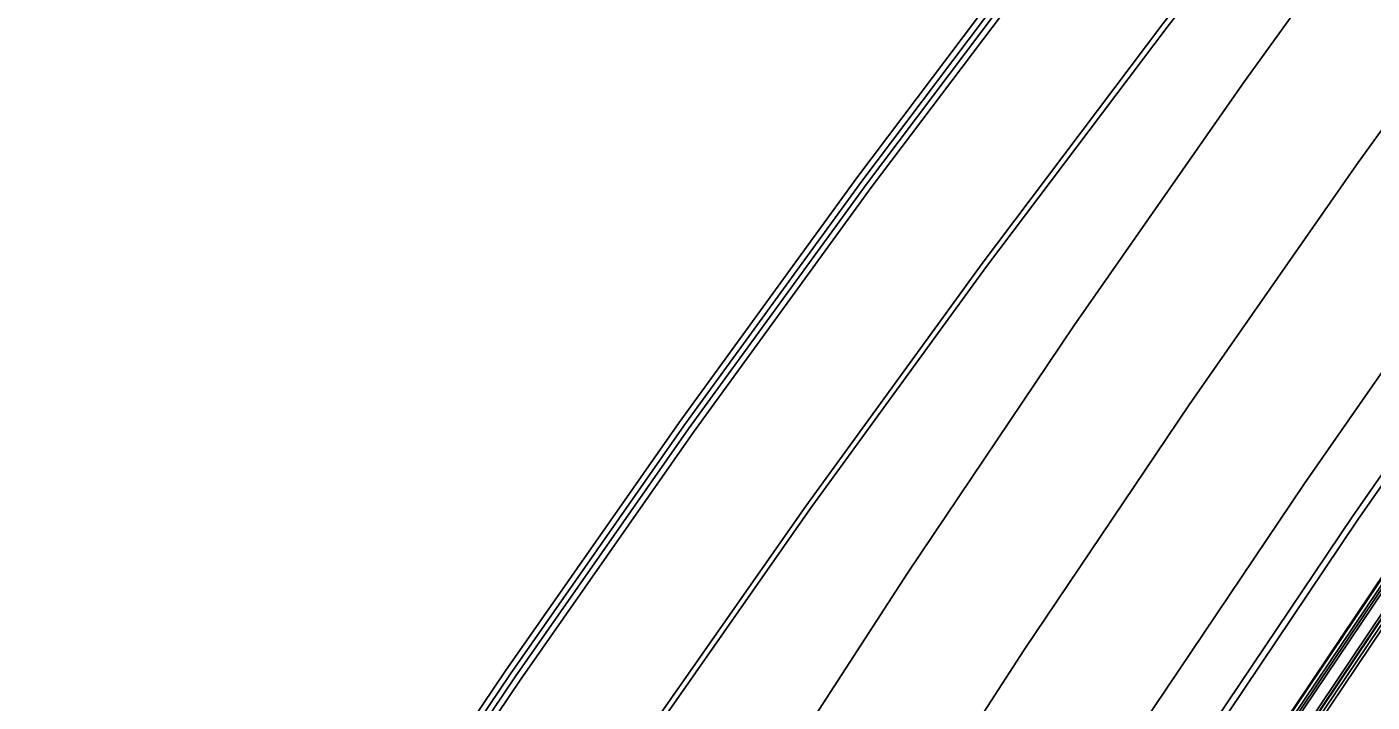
# Model space of a CAD drawing. Extents: x 1797478 to 1808916, y 246529 to 250952.
# Drawn here: x 1798125.8 to 1798241.3, y 250547.1 to 250605.2 of the extents above; entities that cross this region are included whole.
import ezdxf

# ---------------------------------------------------------------- set-up
doc = ezdxf.new("R2010")
doc.units = 0
for name, color, linetype in [('1', 7, 'Continuous'), ('DRAINAGE', 7, 'Continuous'), ('EDPV-LINE', 7, 'Continuous'), ('LIMT-CSLINE', 7, 'Continuous'), ('SHDR-UPAV', 7, 'Continuous')]:
    doc.layers.add(name, color=color, linetype=linetype)

msp = doc.modelspace()

# ---------------------------------------------------------------- linework, layer by layer
for points in [[(1798125.81, 250483.46), (1798138.83, 250505.99), (1798149.48, 250523.79), (1798152.39, 250528.21), (1798166.92, 250549.81), (1798181.82, 250571.14), (1798197.09, 250592.18), (1798212.72, 250612.94), (1798228.71, 250633.4), (1798245.05, 250653.57), (1798261.74, 250673.42), (1798278.76, 250692.97), (1798296.12, 250712.2), (1798308.49, 250725.5), (1798314.01, 250731.33), (1798315.03, 250732.4), (1798332.79, 250750.7), (1798351.9, 250769.69), (1798371.7, 250787.96), (1798392.32, 250805.28), (1798413.6, 250821.78), (1798435.5, 250837.42)], [(1798126.24, 250483.22), (1798139.26, 250505.74), (1798149.9, 250523.53), (1798152.81, 250527.95), (1798167.33, 250549.54), (1798182.23, 250570.86), (1798197.5, 250591.9), (1798213.13, 250612.65), (1798229.11, 250633.11), (1798245.45, 250653.27), (1798262.13, 250673.12), (1798279.15, 250692.66), (1798296.5, 250711.88), (1798308.87, 250725.18), (1798314.38, 250731.01), (1798315.4, 250732.07), (1798333.15, 250750.36), (1798352.25, 250769.33), (1798372.03, 250787.6), (1798392.64, 250804.9), (1798413.9, 250821.38), (1798435.78, 250837.02)], [(1798126.67, 250482.97), (1798139.68, 250505.49), (1798150.32, 250523.28), (1798153.23, 250527.7), (1798167.75, 250549.28), (1798182.64, 250570.59), (1798197.9, 250591.62), (1798213.52, 250612.37), (1798229.51, 250632.82), (1798245.84, 250652.97), (1798262.51, 250672.81), (1798279.53, 250692.35), (1798296.87, 250711.57), (1798309.24, 250724.86), (1798314.75, 250730.68), (1798315.76, 250731.74), (1798333.5, 250750.02), (1798352.59, 250768.98), (1798372.35, 250787.23), (1798392.95, 250804.52), (1798414.2, 250820.99), (1798436.07, 250836.62)], [(1798137.15, 250477.03), (1798150.06, 250499.38), (1798160.62, 250517.02), (1798163.5, 250521.41), (1798177.91, 250542.82), (1798192.7, 250563.96), (1798207.84, 250584.82), (1798223.35, 250605.4), (1798239.21, 250625.68), (1798255.42, 250645.67), (1798271.97, 250665.36), (1798288.86, 250684.73), (1798306.08, 250703.79), (1798318.35, 250716.97), (1798323.77, 250722.7), (1798324.77, 250723.74), (1798342.2, 250741.69), (1798360.96, 250760.32), (1798380.38, 250778.25), (1798400.62, 250795.23), (1798421.5, 250811.41), (1798442.99, 250826.75)], [(1798137.55, 250476.81), (1798150.46, 250499.14), (1798161.01, 250516.78), (1798163.9, 250521.17), (1798178.3, 250542.57), (1798193.08, 250563.71), (1798208.23, 250584.56), (1798223.73, 250605.13), (1798239.59, 250625.41), (1798255.79, 250645.39), (1798272.34, 250665.07), (1798289.22, 250684.44), (1798306.43, 250703.49), (1798318.7, 250716.67), (1798324.12, 250722.39), (1798325.11, 250723.43), (1798342.54, 250741.37), (1798361.28, 250759.99), (1798380.69, 250777.9), (1798400.92, 250794.88), (1798421.78, 250811.04), (1798443.25, 250826.38)], [(1798137.55, 250476.81), (1798150.46, 250499.14), (1798161.01, 250516.78), (1798163.9, 250521.17), (1798178.3, 250542.57), (1798193.08, 250563.71), (1798208.23, 250584.56), (1798223.73, 250605.13), (1798239.59, 250625.41), (1798255.79, 250645.39), (1798272.34, 250665.07), (1798289.22, 250684.44), (1798306.43, 250703.49), (1798318.7, 250716.67), (1798324.12, 250722.39), (1798325.11, 250723.43), (1798342.54, 250741.37), (1798361.28, 250759.99), (1798380.69, 250777.9), (1798400.92, 250794.88), (1798421.78, 250811.04), (1798443.25, 250826.38)], [(1798171.14, 250486.96), (1798181.53, 250504.32), (1798184.21, 250508.73), (1798197.65, 250530.27), (1798211.45, 250551.59), (1798225.61, 250572.67), (1798240.13, 250593.5), (1798254.99, 250614.09), (1798270.2, 250634.42), (1798285.75, 250654.5), (1798301.63, 250674.31), (1798317.85, 250693.85), (1798329.43, 250707.39), (1798334.49, 250713.21), (1798335.42, 250714.27), (1798351.72, 250732.58), (1798370.17, 250750.79), (1798389.35, 250768.21), (1798409.19, 250784.85), (1798429.66, 250800.7)], [(1798171.14, 250486.96), (1798181.53, 250504.32), (1798184.21, 250508.73), (1798197.65, 250530.27), (1798211.45, 250551.59), (1798225.61, 250572.67), (1798240.13, 250593.5), (1798254.99, 250614.09), (1798270.2, 250634.42), (1798285.75, 250654.5), (1798301.63, 250674.31), (1798317.85, 250693.85), (1798329.43, 250707.39), (1798334.49, 250713.21), (1798335.42, 250714.27), (1798351.72, 250732.58), (1798370.17, 250750.79), (1798389.35, 250768.21), (1798409.19, 250784.85), (1798429.66, 250800.7)], [(1798171.14, 250486.96), (1798181.53, 250504.32), (1798184.21, 250508.73), (1798197.65, 250530.27), (1798211.45, 250551.59), (1798225.61, 250572.67), (1798240.13, 250593.5), (1798254.99, 250614.09), (1798270.2, 250634.42), (1798285.75, 250654.5), (1798301.63, 250674.31), (1798317.85, 250693.85), (1798329.43, 250707.39), (1798334.49, 250713.21), (1798335.42, 250714.27), (1798351.72, 250732.58), (1798370.17, 250750.79), (1798389.35, 250768.21), (1798409.19, 250784.85), (1798429.66, 250800.7)], [(1798171.14, 250486.96), (1798181.53, 250504.32), (1798184.21, 250508.73), (1798197.65, 250530.27), (1798211.45, 250551.59), (1798225.61, 250572.67), (1798240.13, 250593.5), (1798254.99, 250614.09), (1798270.2, 250634.42), (1798285.75, 250654.5), (1798301.63, 250674.31), (1798317.85, 250693.85), (1798329.43, 250707.39), (1798334.49, 250713.21), (1798335.42, 250714.27), (1798351.72, 250732.58), (1798370.17, 250750.79), (1798389.35, 250768.21), (1798409.19, 250784.85), (1798429.66, 250800.7)], [(1798181.48, 250480.87), (1798191.78, 250498.09), (1798194.45, 250502.47), (1798207.78, 250523.84), (1798221.47, 250544.98), (1798235.52, 250565.89), (1798249.91, 250586.56), (1798264.66, 250606.98), (1798279.75, 250627.16), (1798295.17, 250647.07), (1798310.93, 250666.72), (1798327.02, 250686.1), (1798338.56, 250699.49), (1798343.62, 250705.14), (1798344.55, 250706.16), (1798361.06, 250723.64), (1798379.2, 250741.44), (1798398.02, 250758.51), (1798417.47, 250774.83), (1798437.54, 250790.36)], [(1798181.48, 250480.87), (1798191.78, 250498.09), (1798194.45, 250502.47), (1798207.78, 250523.84), (1798221.47, 250544.98), (1798235.52, 250565.89), (1798249.91, 250586.56), (1798264.66, 250606.98), (1798279.75, 250627.16), (1798295.17, 250647.07), (1798310.93, 250666.72), (1798327.02, 250686.1), (1798338.56, 250699.49), (1798343.62, 250705.14), (1798344.55, 250706.16), (1798361.06, 250723.64), (1798379.2, 250741.44), (1798398.02, 250758.51), (1798417.47, 250774.83), (1798437.54, 250790.36)], [(1798181.48, 250480.87), (1798191.78, 250498.09), (1798194.45, 250502.47), (1798207.78, 250523.84), (1798221.47, 250544.98), (1798235.52, 250565.89), (1798249.91, 250586.56), (1798264.66, 250606.98), (1798279.75, 250627.16), (1798295.17, 250647.07), (1798310.93, 250666.72), (1798327.02, 250686.1), (1798338.56, 250699.49), (1798343.62, 250705.14), (1798344.55, 250706.16), (1798361.06, 250723.64), (1798379.2, 250741.44), (1798398.02, 250758.51), (1798417.47, 250774.83), (1798437.54, 250790.36)], [(1798181.48, 250480.87), (1798191.78, 250498.09), (1798194.45, 250502.47), (1798207.78, 250523.84), (1798221.47, 250544.98), (1798235.52, 250565.89), (1798249.91, 250586.56), (1798264.66, 250606.98), (1798279.75, 250627.16), (1798295.17, 250647.07), (1798310.93, 250666.72), (1798327.02, 250686.1), (1798338.56, 250699.49), (1798343.62, 250705.14), (1798344.55, 250706.16), (1798361.06, 250723.64), (1798379.2, 250741.44), (1798398.02, 250758.51), (1798417.47, 250774.83), (1798437.54, 250790.36)], [(1798185.79, 250478.33), (1798196.06, 250495.5), (1798198.71, 250499.85), (1798212, 250521.16), (1798225.64, 250542.23), (1798239.64, 250563.07), (1798253.99, 250583.67), (1798268.69, 250604.02), (1798283.72, 250624.13), (1798299.1, 250643.98), (1798314.81, 250663.56), (1798330.84, 250682.88), (1798342.34, 250696.22), (1798347.37, 250701.83), (1798348.29, 250702.84), (1798364.67, 250720.19), (1798382.68, 250737.85), (1798401.35, 250754.79), (1798420.66, 250770.97), (1798440.57, 250786.39)], [(1798186.26, 250478.06), (1798196.52, 250495.21), (1798199.18, 250499.57), (1798212.46, 250520.86), (1798226.1, 250541.93), (1798240.09, 250562.76), (1798254.44, 250583.35), (1798269.13, 250603.7), (1798284.16, 250623.8), (1798299.53, 250643.64), (1798315.23, 250663.21), (1798331.26, 250682.52), (1798342.76, 250695.86), (1798347.77, 250701.46), (1798348.7, 250702.48), (1798365.07, 250719.81), (1798383.06, 250737.46), (1798401.71, 250754.38), (1798421, 250770.55), (1798440.9, 250785.95)], [(1798191.81, 250474.79), (1798202.03, 250491.87), (1798204.67, 250496.21), (1798217.9, 250517.41), (1798231.48, 250538.38), (1798245.41, 250559.12), (1798259.69, 250579.63), (1798274.32, 250599.89), (1798289.28, 250619.9), (1798304.59, 250639.65), (1798320.22, 250659.14), (1798336.18, 250678.37), (1798347.52, 250691.74), (1798352.22, 250697.53), (1798353.08, 250698.58), (1798368.5, 250716.52), (1798385.6, 250734.83), (1798403.48, 250752.4), (1798422.12, 250769.21), (1798441.47, 250785.21)], [(1798190.15, 250475.76), (1798200.38, 250492.87), (1798203.03, 250497.21), (1798216.27, 250518.44), (1798229.87, 250539.44), (1798243.82, 250560.21), (1798258.12, 250580.74), (1798272.77, 250601.03), (1798287.75, 250621.06), (1798303.07, 250640.84), (1798318.73, 250660.36), (1798334.71, 250679.61), (1798346.11, 250692.95), (1798351.03, 250698.58), (1798351.94, 250699.6), (1798367.99, 250717.02), (1798385.65, 250734.77), (1798404, 250751.82), (1798422.99, 250768.14), (1798442.61, 250783.71)], [(1798190.41, 250475.61), (1798200.64, 250492.71), (1798203.29, 250497.06), (1798216.52, 250518.28), (1798230.12, 250539.28), (1798244.07, 250560.04), (1798258.37, 250580.57), (1798273.01, 250600.85), (1798287.99, 250620.88), (1798303.31, 250640.66), (1798318.96, 250660.17), (1798334.94, 250679.42), (1798346.34, 250692.76), (1798351.26, 250698.38), (1798352.16, 250699.4), (1798368.2, 250716.81), (1798385.86, 250734.55), (1798404.2, 250751.6), (1798423.18, 250767.91), (1798442.8, 250783.47)], [(1798190.74, 250475.41), (1798200.97, 250492.51), (1798203.62, 250496.85), (1798216.85, 250518.07), (1798230.44, 250539.06), (1798244.39, 250559.82), (1798258.68, 250580.34), (1798273.32, 250600.62), (1798288.3, 250620.65), (1798303.61, 250640.42), (1798319.26, 250659.92), (1798335.24, 250679.17), (1798346.64, 250692.5), (1798351.55, 250698.12), (1798352.45, 250699.14), (1798368.49, 250716.53), (1798386.14, 250734.27), (1798404.46, 250751.3), (1798423.44, 250767.6), (1798443.04, 250783.15)], [(1798191.6, 250474.91), (1798201.83, 250491.99), (1798204.47, 250496.33), (1798217.7, 250517.53), (1798231.28, 250538.51), (1798245.21, 250559.26), (1798259.5, 250579.76), (1798274.13, 250600.03), (1798289.1, 250620.04), (1798304.4, 250639.8), (1798320.04, 250659.29), (1798336, 250678.52), (1798347.39, 250691.85), (1798352.3, 250697.46), (1798353.2, 250698.48), (1798369.21, 250715.84), (1798386.83, 250733.55), (1798405.13, 250750.55), (1798424.08, 250766.83), (1798443.64, 250782.36)], [(1798190.58, 250475.51), (1798200.81, 250492.61), (1798203.46, 250496.95), (1798216.7, 250518.17), (1798230.29, 250539.16), (1798244.24, 250559.93), (1798258.53, 250580.45), (1798273.17, 250600.73), (1798288.15, 250620.76), (1798303.47, 250640.53), (1798319.12, 250660.04), (1798335.1, 250679.28), (1798346.55, 250692.58), (1798351.54, 250698.14), (1798352.45, 250699.14), (1798368.69, 250716.34), (1798386.54, 250733.85), (1798405.06, 250750.63), (1798424.2, 250766.68), (1798443.95, 250781.96)], [(1798191.77, 250474.8), (1798202, 250491.89), (1798204.64, 250496.23), (1798217.87, 250517.43), (1798231.45, 250538.4), (1798245.38, 250559.14), (1798259.66, 250579.65), (1798274.29, 250599.91), (1798289.25, 250619.92), (1798304.56, 250639.67), (1798320.19, 250659.17), (1798336.15, 250678.39), (1798347.54, 250691.72), (1798352.45, 250697.33), (1798353.35, 250698.35), (1798369.36, 250715.7), (1798386.97, 250733.4), (1798405.26, 250750.4), (1798424.2, 250766.68), (1798443.76, 250782.2)], [(1798192.03, 250474.65), (1798202.25, 250491.73), (1798204.9, 250496.07), (1798218.12, 250517.27), (1798231.7, 250538.24), (1798245.63, 250558.98), (1798259.91, 250579.48), (1798274.53, 250599.73), (1798289.49, 250619.74), (1798304.79, 250639.49), (1798320.42, 250658.98), (1798336.38, 250678.2), (1798347.77, 250691.52), (1798352.67, 250697.13), (1798353.57, 250698.15), (1798369.57, 250715.5), (1798387.18, 250733.19), (1798405.46, 250750.18), (1798424.39, 250766.45), (1798443.95, 250781.96)], [(1798148, 250470.89), (1798160.8, 250493.05), (1798171.27, 250510.55), (1798173.98, 250514.99), (1798187.52, 250536.71), (1798201.44, 250558.2), (1798215.71, 250579.44), (1798230.34, 250600.44), (1798245.32, 250621.2), (1798260.65, 250641.69), (1798276.32, 250661.93), (1798292.34, 250681.89), (1798308.69, 250701.59), (1798320.35, 250715.24), (1798325.51, 250721.16)]]:
    msp.add_lwpolyline(points)
at = {"layer": '1'}
msp.add_lwpolyline([(1798171.14, 250486.96), (1798181.53, 250504.32), (1798184.21, 250508.73), (1798197.65, 250530.27), (1798211.45, 250551.59), (1798225.61, 250572.67), (1798240.13, 250593.5), (1798254.99, 250614.09), (1798270.2, 250634.42), (1798285.75, 250654.5), (1798301.63, 250674.31), (1798317.85, 250693.85), (1798329.43, 250707.39), (1798334.49, 250713.21), (1798335.42, 250714.27), (1798351.72, 250732.58), (1798370.17, 250750.79), (1798389.35, 250768.21), (1798409.19, 250784.85), (1798429.66, 250800.7)], dxfattribs=at)
at = {"layer": 'DRAINAGE'}
for points in [[(1798190.15, 250475.76), (1798200.38, 250492.87), (1798203.03, 250497.21), (1798216.27, 250518.44), (1798229.87, 250539.44), (1798243.82, 250560.21), (1798258.12, 250580.74), (1798272.77, 250601.03), (1798287.75, 250621.06), (1798303.07, 250640.84), (1798318.73, 250660.36), (1798334.71, 250679.61), (1798346.11, 250692.95), (1798351.03, 250698.58), (1798351.94, 250699.6), (1798367.99, 250717.02), (1798385.65, 250734.77), (1798404, 250751.82), (1798422.99, 250768.14), (1798442.61, 250783.71)], [(1798192.03, 250474.65), (1798202.25, 250491.73), (1798204.9, 250496.07), (1798218.12, 250517.27), (1798231.7, 250538.24), (1798245.63, 250558.98), (1798259.91, 250579.48), (1798274.53, 250599.73), (1798289.49, 250619.74), (1798304.79, 250639.49), (1798320.42, 250658.98), (1798336.38, 250678.2), (1798347.77, 250691.52), (1798352.67, 250697.13), (1798353.57, 250698.15), (1798369.57, 250715.5), (1798387.18, 250733.19), (1798405.46, 250750.18), (1798424.39, 250766.45), (1798443.95, 250781.96)]]:
    msp.add_lwpolyline(points, dxfattribs=at)
at = {"layer": 'EDPV-LINE'}
for points in [[(1798137.55, 250476.81), (1798150.46, 250499.14), (1798161.01, 250516.78), (1798163.9, 250521.17), (1798178.3, 250542.57), (1798193.08, 250563.71), (1798208.23, 250584.56), (1798223.73, 250605.13), (1798239.59, 250625.41), (1798255.79, 250645.39), (1798272.34, 250665.07), (1798289.22, 250684.44), (1798306.43, 250703.49), (1798318.7, 250716.67), (1798324.12, 250722.39), (1798325.11, 250723.43), (1798342.54, 250741.37), (1798361.28, 250759.99), (1798380.69, 250777.9), (1798400.92, 250794.88), (1798421.78, 250811.04), (1798443.25, 250826.38)], [(1798137.55, 250476.81), (1798150.46, 250499.14), (1798161.01, 250516.78), (1798163.9, 250521.17), (1798178.3, 250542.57), (1798193.08, 250563.71), (1798208.23, 250584.56), (1798223.73, 250605.13), (1798239.59, 250625.41), (1798255.79, 250645.39), (1798272.34, 250665.07), (1798289.22, 250684.44), (1798306.43, 250703.49), (1798318.7, 250716.67), (1798324.12, 250722.39), (1798325.11, 250723.43), (1798342.54, 250741.37), (1798361.28, 250759.99), (1798380.69, 250777.9), (1798400.92, 250794.88), (1798421.78, 250811.04), (1798443.25, 250826.38)], [(1798137.55, 250476.81), (1798150.46, 250499.14), (1798161.01, 250516.78), (1798163.9, 250521.17), (1798178.3, 250542.57), (1798193.08, 250563.71), (1798208.23, 250584.56), (1798223.73, 250605.13), (1798239.59, 250625.41), (1798255.79, 250645.39), (1798272.34, 250665.07), (1798289.22, 250684.44), (1798306.43, 250703.49), (1798318.7, 250716.67), (1798324.12, 250722.39), (1798325.11, 250723.43), (1798342.54, 250741.37), (1798361.28, 250759.99), (1798380.69, 250777.9), (1798400.92, 250794.88), (1798421.78, 250811.04), (1798443.25, 250826.38)], [(1798137.55, 250476.81), (1798150.46, 250499.14), (1798161.01, 250516.78), (1798163.9, 250521.17), (1798178.3, 250542.57), (1798193.08, 250563.71), (1798208.23, 250584.56), (1798223.73, 250605.13), (1798239.59, 250625.41), (1798255.79, 250645.39), (1798272.34, 250665.07), (1798289.22, 250684.44), (1798306.43, 250703.49), (1798318.7, 250716.67), (1798324.12, 250722.39), (1798325.11, 250723.43), (1798342.54, 250741.37), (1798361.28, 250759.99), (1798380.69, 250777.9), (1798400.92, 250794.88), (1798421.78, 250811.04), (1798443.25, 250826.38)], [(1798181.48, 250480.87), (1798191.78, 250498.09), (1798194.45, 250502.47), (1798207.78, 250523.84), (1798221.47, 250544.98), (1798235.52, 250565.89), (1798249.91, 250586.56), (1798264.66, 250606.98), (1798279.75, 250627.16), (1798295.17, 250647.07), (1798310.93, 250666.72), (1798327.02, 250686.1), (1798338.56, 250699.49), (1798343.62, 250705.14), (1798344.55, 250706.16), (1798361.06, 250723.64), (1798379.2, 250741.44), (1798398.02, 250758.51), (1798417.47, 250774.83), (1798437.54, 250790.36)], [(1798181.48, 250480.87), (1798191.78, 250498.09), (1798194.45, 250502.47), (1798207.78, 250523.84), (1798221.47, 250544.98), (1798235.52, 250565.89), (1798249.91, 250586.56), (1798264.66, 250606.98), (1798279.75, 250627.16), (1798295.17, 250647.07), (1798310.93, 250666.72), (1798327.02, 250686.1), (1798338.56, 250699.49), (1798343.62, 250705.14), (1798344.55, 250706.16), (1798361.06, 250723.64), (1798379.2, 250741.44), (1798398.02, 250758.51), (1798417.47, 250774.83), (1798437.54, 250790.36)], [(1798190.15, 250475.76), (1798200.38, 250492.87), (1798203.03, 250497.21), (1798216.27, 250518.44), (1798229.87, 250539.44), (1798243.82, 250560.21), (1798258.12, 250580.74), (1798272.77, 250601.03), (1798287.75, 250621.06), (1798303.07, 250640.84), (1798318.73, 250660.36), (1798334.71, 250679.61), (1798346.11, 250692.95), (1798351.03, 250698.58), (1798351.94, 250699.6), (1798367.99, 250717.02), (1798385.65, 250734.77), (1798404, 250751.82), (1798422.99, 250768.14), (1798442.61, 250783.71)], [(1798192.03, 250474.65), (1798202.25, 250491.73), (1798204.9, 250496.07), (1798218.12, 250517.27), (1798231.7, 250538.24), (1798245.63, 250558.98), (1798259.91, 250579.48), (1798274.53, 250599.73), (1798289.49, 250619.74), (1798304.79, 250639.49), (1798320.42, 250658.98), (1798336.38, 250678.2), (1798347.77, 250691.52), (1798352.67, 250697.13), (1798353.57, 250698.15), (1798369.57, 250715.5), (1798387.18, 250733.19), (1798405.46, 250750.18), (1798424.39, 250766.45), (1798443.95, 250781.96)]]:
    msp.add_lwpolyline(points, dxfattribs=at)
at = {"layer": 'LIMT-CSLINE'}
msp.add_lwpolyline([(1798125.81, 250483.46), (1798138.83, 250505.99), (1798149.48, 250523.79), (1798152.39, 250528.21), (1798166.92, 250549.81), (1798181.82, 250571.14), (1798197.09, 250592.18), (1798212.72, 250612.94), (1798228.71, 250633.4), (1798245.05, 250653.57), (1798261.74, 250673.42), (1798278.76, 250692.97), (1798296.12, 250712.2), (1798308.49, 250725.5), (1798314.01, 250731.33), (1798315.03, 250732.4), (1798332.79, 250750.7), (1798351.9, 250769.69), (1798371.7, 250787.96), (1798392.32, 250805.28), (1798413.6, 250821.78), (1798435.5, 250837.42)], dxfattribs=at)
at = {"layer": 'SHDR-UPAV'}
for points in [[(1798127.11, 250482.72), (1798140.12, 250505.23), (1798150.76, 250523.01), (1798153.66, 250527.43), (1798168.18, 250549.01), (1798183.07, 250570.31), (1798198.32, 250591.34), (1798213.94, 250612.07), (1798229.92, 250632.52), (1798246.24, 250652.66), (1798262.91, 250672.5), (1798279.92, 250692.03), (1798297.26, 250711.24), (1798309.62, 250724.52), (1798315.13, 250730.34), (1798316.14, 250731.4), (1798333.87, 250749.66), (1798352.94, 250768.61), (1798372.69, 250786.85), (1798393.28, 250804.13), (1798414.51, 250820.59), (1798436.36, 250836.2)], [(1798127.11, 250482.72), (1798140.12, 250505.23), (1798150.76, 250523.01), (1798153.66, 250527.43), (1798168.18, 250549.01), (1798183.07, 250570.31), (1798198.32, 250591.34), (1798213.94, 250612.07), (1798229.92, 250632.52), (1798246.24, 250652.66), (1798262.91, 250672.5), (1798279.92, 250692.03), (1798297.26, 250711.24), (1798309.62, 250724.52), (1798315.13, 250730.34), (1798316.14, 250731.4), (1798333.87, 250749.66), (1798352.94, 250768.61), (1798372.69, 250786.85), (1798393.28, 250804.13), (1798414.51, 250820.59), (1798436.36, 250836.2)], [(1798192.25, 250474.53), (1798202.47, 250491.6), (1798205.11, 250495.94), (1798218.33, 250517.13), (1798231.91, 250538.1), (1798245.83, 250558.83), (1798260.11, 250579.33), (1798274.73, 250599.58), (1798289.69, 250619.59), (1798304.99, 250639.33), (1798320.62, 250658.82), (1798336.57, 250678.04), (1798347.91, 250691.4), (1798352.6, 250697.19), (1798353.47, 250698.24), (1798368.87, 250716.17), (1798385.96, 250734.46), (1798403.82, 250752.01), (1798422.44, 250768.81), (1798441.78, 250784.8)], [(1798192.25, 250474.53), (1798202.47, 250491.6), (1798205.11, 250495.94), (1798218.33, 250517.13), (1798231.91, 250538.1), (1798245.83, 250558.83), (1798260.11, 250579.33), (1798274.73, 250599.58), (1798289.69, 250619.59), (1798304.99, 250639.33), (1798320.62, 250658.82), (1798336.57, 250678.04), (1798347.91, 250691.4), (1798352.6, 250697.19), (1798353.47, 250698.24), (1798368.87, 250716.17), (1798385.96, 250734.46), (1798403.82, 250752.01), (1798422.44, 250768.81), (1798441.78, 250784.8)], [(1798190.09, 250475.79), (1798200.33, 250492.9), (1798202.98, 250497.24), (1798216.22, 250518.47), (1798229.82, 250539.48), (1798243.77, 250560.25), (1798258.07, 250580.78), (1798272.72, 250601.06), (1798287.7, 250621.1), (1798303.03, 250640.88), (1798318.68, 250660.4), (1798334.66, 250679.65), (1798346.12, 250692.95), (1798351.11, 250698.51), (1798352.03, 250699.52), (1798368.29, 250716.73), (1798386.15, 250734.25), (1798404.68, 250751.06), (1798423.84, 250767.12), (1798443.6, 250782.41)], [(1798190.09, 250475.79), (1798200.33, 250492.9), (1798202.98, 250497.24), (1798216.22, 250518.47), (1798229.82, 250539.48), (1798243.77, 250560.25), (1798258.07, 250580.78), (1798272.72, 250601.06), (1798287.7, 250621.1), (1798303.03, 250640.88), (1798318.68, 250660.4), (1798334.66, 250679.65), (1798346.12, 250692.95), (1798351.11, 250698.51), (1798352.03, 250699.52), (1798368.29, 250716.73), (1798386.15, 250734.25), (1798404.68, 250751.06), (1798423.84, 250767.12), (1798443.6, 250782.41)]]:
    msp.add_lwpolyline(points, dxfattribs=at)

doc.saveas('drawing.dxf')
